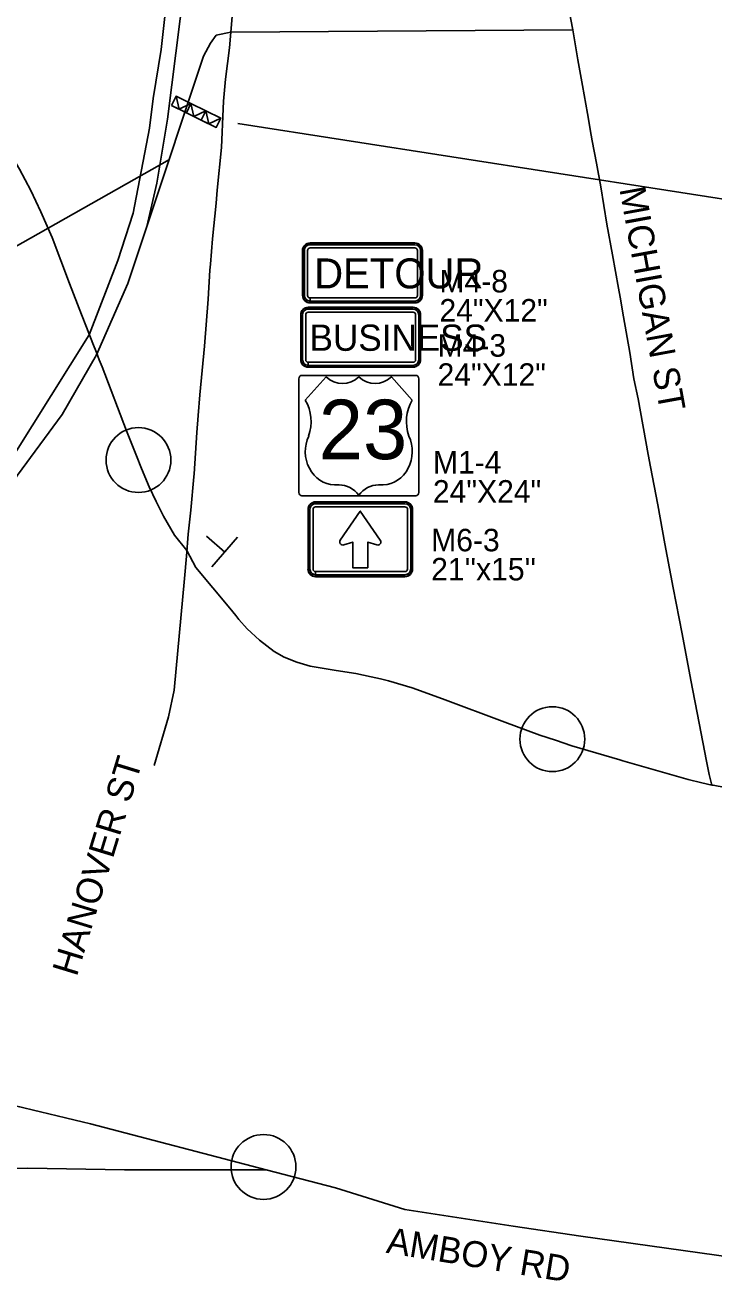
# Model space of a CAD drawing. Extents: x 886234 to 968767, y 455416 to 684046.
# Drawn here: x 911620 to 914607, y 478415 to 483857 of the extents above; entities that cross this region are included whole.
import ezdxf

# ---------------------------------------------------------------- set-up
doc = ezdxf.new("R2010")
doc.units = 0
for name, color, linetype in [('TC DEV BARRICADE', 7, 'Continuous'), ('TC DEV SIGN', 7, 'Continuous'), ('TC DEV SIGN BLACK 239', 7, 'Continuous'), ('TC DEV SIGN BLACK ZERO', 7, 'Continuous'), ('TC DEV SIGN ORANGE', 7, 'Continuous'), ('TC DEV SIGN WHITE', 7, 'Continuous'), ('TC LABEL TEXT', 7, 'Continuous')]:
    doc.layers.add(name, color=color, linetype=linetype)

msp = doc.modelspace()

# ---------------------------------------------------------------- linework, layer by layer
at = {"layer": 'TC DEV BARRICADE'}
for p, q in [((912254.7, 483508.6), (912274.5, 483549)), ((912274.5, 483549), (912287.6, 483492.5)), ((912287.6, 483492.5), (912339.2, 483517.3)), ((912339.2, 483517.3), (912319.4, 483476.9)), ((912319.4, 483476.9), (912339.2, 483517.3)), ((912339.2, 483517.3), (912352.2, 483460.9)), ((912287.6, 483492.5), (912254.7, 483508.6)), ((912319.4, 483476.9), (912287.6, 483492.5)), ((912287.6, 483492.5), (912287.6, 483492.5)), ((912287.6, 483492.5), (912287.6, 483492.5)), ((912352.2, 483460.9), (912319.4, 483476.9)), ((912352.2, 483460.9), (912403.9, 483485.7)), ((912384.1, 483445.2), (912352.2, 483460.9)), ((912352.2, 483460.9), (912352.2, 483460.9)), ((912352.2, 483460.9), (912352.2, 483460.9)), ((912403.9, 483485.7), (912384.1, 483445.2)), ((912384.1, 483445.2), (912403.9, 483485.7)), ((912403.9, 483485.7), (912416.9, 483429.2)), ((912416.9, 483429.2), (912384.1, 483445.2)), ((912416.9, 483429.2), (912468.5, 483454)), ((912448.7, 483413.6), (912416.9, 483429.2)), ((912416.9, 483429.2), (912416.9, 483429.2)), ((912416.9, 483429.2), (912416.9, 483429.2)), ((912468.5, 483454), (912448.7, 483413.6))]:
    msp.add_line(p, q, dxfattribs=at)
for points in [[(912254.7, 483508.6), (912274.5, 483549), (912339.2, 483517.3), (912319.4, 483476.9)], [(912274.5, 483549), (912287.6, 483492.5), (912339.2, 483517.3)], [(912319.4, 483476.9), (912339.2, 483517.3), (912403.9, 483485.7), (912384.1, 483445.2)], [(912339.2, 483517.3), (912352.2, 483460.9), (912403.9, 483485.7)], [(912384.1, 483445.2), (912403.9, 483485.7), (912468.5, 483454), (912448.7, 483413.6)], [(912403.9, 483485.7), (912416.9, 483429.2), (912468.5, 483454)]]:
    msp.add_lwpolyline(points, close=True, dxfattribs=at)
at = {"layer": 'TC DEV SIGN'}
for p, q in [((912485.5, 481573.7), (912406.2, 481643)), ((912429.6, 481509.8), (912541.3, 481637.6))]:
    msp.add_line(p, q, dxfattribs=at)
at = {"layer": 'TC DEV SIGN BLACK 239'}
for p, q in [((912823.2, 482602), (912823.2, 482407)), ((912836.7, 482602), (912836.7, 482407)), ((913302.6, 482626.4), (912847.6, 482626.4)), ((913302.6, 482612.9), (912847.6, 482612.9)), ((913313.4, 482407), (913313.4, 482602)), ((913327, 482407), (913327, 482602)), ((912847.6, 482382.6), (912847.6, 482396.2)), ((912847.7, 482396.2), (913302.6, 482396.2)), ((912847.7, 482396.2), (912847.7, 482382.6)), ((912847.7, 482382.6), (913302.6, 482382.6)), ((912807.3, 482324.9), (912807.3, 481832)), ((913314.2, 482339.3), (912820.4, 482339.3)), ((912925.7, 482332.5), (912925.7, 482332.5)), ((913067, 482332.5), (913067, 482332.5)), ((913327.3, 481832), (913327.3, 482324.9)), ((913299.1, 482232.2), (913299.1, 482232.2)), ((912849.7, 482076.2), (912849.3, 482076.2)), ((913284.6, 482076.2), (913284.3, 482076.2)), ((912981.3, 481864.4), (912961.2, 481864.5)), ((913172.8, 481864.5), (913152.6, 481864.4)), ((912820.4, 481817.5), (913314.2, 481817.5)), ((913267.4, 481783), (912879.8, 481783)), ((913067, 481819.9), (913067, 481819.9)), ((912855, 481758.3), (912855, 481499.9)), ((912868.8, 481758.3), (912868.8, 481499.9)), ((913267.4, 481769.3), (912879.8, 481769.3)), ((913278.3, 481499.9), (913278.3, 481758.3)), ((913292.1, 481499.9), (913292.1, 481758.3)), ((912879.7, 481475.1), (912879.7, 481488.9)), ((912879.9, 481488.9), (913267.3, 481488.9)), ((912879.9, 481488.9), (912879.9, 481475.1)), ((912879.9, 481475.1), (913267.3, 481475.1))]:
    msp.add_line(p, q, dxfattribs=at)
for points in [[(912807.3, 481832), (912807.3, 482324.9)], [(912820.4, 482339.3), (913314.2, 482339.3)], [(912834.9, 482232.2), (912834.9, 482232.2), (912925.7, 482332.5)], [(913208.3, 482332.5), (913208.3, 482332.5), (913299.1, 482232.2)], [(913327.3, 482324.9), (913327.3, 481832)], [(913314.2, 481817.5), (912820.4, 481817.5)], [(913160.3, 481624.5), (913073.5, 481750.8), (912986.9, 481624.5)], [(913160.3, 481624.5), (913073.5, 481750.8), (912986.9, 481624.5)], [(913160.3, 481624.5), (913073.5, 481750.8), (912986.9, 481624.5)], [(913001.7, 481604.4), (913040.6, 481616.7), (913040.6, 481505.9), (913106.5, 481505.9)], [(913001.7, 481604.4), (913040.6, 481616.7), (913040.6, 481505.9), (913106.5, 481505.9)], [(913001.7, 481604.4), (913040.6, 481616.7), (913040.6, 481505.9), (913106.5, 481505.9)], [(913106.5, 481505.9), (913106.5, 481616.7), (913145.4, 481604.4)], [(913106.5, 481505.9), (913106.5, 481616.7), (913145.4, 481604.4)], [(913106.5, 481505.9), (913106.5, 481616.7), (913145.4, 481604.4)]]:
    msp.add_lwpolyline(points, dxfattribs=at)
for centre, start, end in [((912997.7, 481617), 145.5508, 287.601), ((912997.7, 481617), 145.5508, 287.601), ((912997.7, 481617), 145.5508, 287.601), ((913149.4, 481617), 252.399, 34.4492), ((913149.4, 481617), 252.399, 34.4492), ((913149.4, 481617), 252.399, 34.4492)]:
    msp.add_arc(centre, 13.2, start, end, dxfattribs=at)
for centre, major_axis, ratio, start_param, end_param in [((912847.6, 482602), (24.4, 0), 0.999865, 1.570796, 3.141593), ((912847.6, 482602), (10.8, 0), 0.999865, 1.570796, 3.141593), ((913302.6, 482602), (24.4, 0), 0.999865, 0, 1.570796), ((913302.6, 482602), (10.8, 0), 0.999865, 0, 1.570796), ((912847.6, 482407), (24.4, 0), 0.999865, 3.141593, 4.712389), ((912847.6, 482407), (10.8, 0), 0.999865, 3.141593, 4.712389), ((913302.6, 482407), (24.4, 0), 0.999865, 4.712389, 6.283185), ((913302.6, 482407), (10.8, 0), 0.999865, 4.712389, 6.283185), ((912820.4, 482324.9), (0, -14.5), 0.905624, 3.141593, 4.712389), ((912820.4, 482324.9), (0, -14.5), 0.905624, 3.141593, 4.712389), ((912996.3, 482427), (0, -122.6), 0.905624, 5.593452, 6.972919), ((913137.6, 482427), (0, -122.6), 0.905624, 5.593452, 6.972919), ((913314.2, 482324.9), (0, 14.5), 0.905624, 4.712389, 6.283185), ((913314.2, 482324.9), (0, 14.5), 0.905624, 4.712389, 6.283185), ((912709.1, 482139.1), (0, -167.1), 0.905624, 1.184601, 2.161129), ((913424.8, 482139.1), (0, -167.1), 0.905624, 4.122057, 5.098584), ((912966.1, 482009.3), (0, 144.9), 0.905624, 1.091068, 3.104197), ((913167.9, 482009.3), (0, 144.9), 0.905624, 3.178989, 5.192118), ((912820.4, 481832), (0, -14.5), 0.905624, 4.712389, 6.283185), ((912820.4, 481832), (0, -14.5), 0.905624, 4.712389, 6.283185), ((912981.3, 481741.9), (0, 122.6), 0.905624, 5.402164, 6.283185), ((913152.6, 481741.9), (0, -122.6), 0.905624, 3.141593, 4.022614), ((913314.2, 481832), (0, 14.5), 0.905624, 3.141593, 4.712389), ((913314.2, 481832), (0, 14.5), 0.905624, 3.141593, 4.712389), ((912879.8, 481758.3), (24.7, 0), 0.999865, 1.570796, 3.141593), ((913267.4, 481758.3), (24.7, 0), 0.999865, 0, 1.570796), ((912879.8, 481758.3), (11, 0), 0.999865, 1.570796, 3.141593), ((913267.4, 481758.3), (11, 0), 0.999865, 0, 1.570796), ((912879.7, 481499.9), (24.7, 0), 0.999865, 3.141593, 4.712389), ((912879.7, 481499.9), (11, 0), 0.999865, 3.141593, 4.712389), ((913267.3, 481499.9), (24.7, 0), 0.999865, 4.712389, 6.283185), ((913267.3, 481499.9), (11, 0), 0.999865, 4.712389, 6.283185)]:
    msp.add_ellipse(centre, major_axis=major_axis, ratio=ratio, start_param=start_param, end_param=end_param, dxfattribs=at)
at = {"layer": 'TC DEV SIGN BLACK ZERO'}
for p, q in [((912823, 482880.7), (912823, 482685.7)), ((912824.4, 482880.7), (912824.4, 482685.7)), ((912824.4, 482880.7), (912824.4, 482880.7)), ((912831.1, 482880.7), (912831.1, 482685.7)), ((912844.7, 482880.7), (912844.7, 482685.7)), ((913310.6, 482913.2), (912855.5, 482913.2)), ((912855.5, 482911.8), (912855.5, 482911.8)), ((913310.6, 482911.8), (912855.5, 482911.8)), ((913310.6, 482905), (912855.5, 482905)), ((913310.6, 482891.5), (912855.5, 482891.5)), ((913310.6, 482911.8), (913310.6, 482911.8)), ((913321.4, 482685.7), (913321.4, 482880.7)), ((913335, 482685.7), (913335, 482880.7)), ((913341.7, 482880.7), (913341.7, 482880.7)), ((913341.7, 482685.7), (913341.7, 482880.7)), ((913343.1, 482685.7), (913343.1, 482880.7)), ((912824.4, 482685.7), (912824.4, 482685.7)), ((912855.5, 482661.3), (912855.5, 482674.8)), ((912855.5, 482653.2), (912855.5, 482654.5)), ((912855.5, 482654.5), (912855.5, 482654.5)), ((912855.5, 482654.5), (913310.6, 482654.5)), ((912855.5, 482654.5), (912855.5, 482653.2)), ((912855.5, 482653.2), (913310.6, 482653.2)), ((912855.6, 482674.8), (913310.6, 482674.8)), ((912855.6, 482674.8), (912855.6, 482661.3)), ((912855.6, 482661.3), (913310.6, 482661.3)), ((913310.6, 482654.5), (913310.6, 482654.5)), ((913341.7, 482685.7), (913341.7, 482685.7)), ((912815, 482602), (912815, 482407)), ((912816.4, 482602), (912816.4, 482407)), ((912816.4, 482602), (912816.4, 482602)), ((913302.6, 482634.5), (912847.6, 482634.5)), ((912847.6, 482633.2), (912847.6, 482633.2)), ((913302.6, 482633.2), (912847.6, 482633.2)), ((913302.6, 482633.2), (913302.6, 482633.2)), ((913333.8, 482602), (913333.8, 482602)), ((913333.8, 482407), (913333.8, 482602)), ((913335.1, 482407), (913335.1, 482602)), ((912816.4, 482407), (912816.4, 482407)), ((912847.6, 482374.5), (912847.6, 482375.9)), ((912847.6, 482375.9), (912847.6, 482375.9)), ((912847.6, 482375.9), (913302.6, 482375.9)), ((912847.6, 482375.9), (912847.6, 482374.5)), ((912847.6, 482374.5), (913302.6, 482374.5)), ((913302.6, 482375.9), (913302.6, 482375.9)), ((913333.8, 482407), (913333.8, 482407)), ((913267.4, 481791.2), (912879.8, 481791.2)), ((912879.8, 481789.9), (912879.8, 481789.9)), ((913267.4, 481789.9), (912879.8, 481789.9)), ((913267.4, 481789.9), (913267.4, 481789.9)), ((912846.8, 481758.3), (912846.8, 481499.9)), ((912848.2, 481758.3), (912848.1, 481499.9)), ((912848.2, 481758.3), (912848.2, 481758.3)), ((913298.9, 481758.3), (913299, 481758.3)), ((913298.9, 481499.9), (913299, 481758.3)), ((913300.3, 481499.9), (913300.3, 481758.3)), ((912848.2, 481499.9), (912848.1, 481499.9)), ((912879.7, 481466.9), (912879.7, 481468.3)), ((912879.7, 481468.3), (912879.7, 481468.3)), ((912879.8, 481468.3), (913267.3, 481468.3)), ((912879.8, 481468.3), (912879.8, 481466.9)), ((912879.8, 481466.9), (913267.3, 481466.9)), ((913267.3, 481468.3), (913267.3, 481468.3)), ((913298.9, 481499.9), (913298.9, 481499.9))]:
    msp.add_line(p, q, dxfattribs=at)
for centre, major_axis, start_param, end_param in [((912855.5, 482880.7), (32.5, 0), 1.570796, 3.141593), ((912855.5, 482880.7), (31.2, 0), 1.570796, 3.141593), ((912855.5, 482880.7), (24.4, 0), 1.570796, 3.141593), ((912855.5, 482880.7), (10.8, 0), 1.570796, 3.141593), ((913310.6, 482880.7), (32.5, 0), 0, 1.570796), ((913310.6, 482880.7), (31.2, 0), 0, 1.570796), ((913310.6, 482880.7), (24.4, 0), 0, 1.570796), ((913310.6, 482880.7), (10.8, 0), 0, 1.570796), ((912855.5, 482685.7), (32.5, 0), 3.141593, 4.712389), ((912855.5, 482685.7), (31.2, 0), 3.141593, 4.712389), ((912855.5, 482685.7), (24.4, 0), 3.141593, 4.712389), ((912855.5, 482685.7), (10.8, 0), 3.141593, 4.712389), ((913310.6, 482685.7), (24.4, 0), 4.712389, 6.283185), ((913310.6, 482685.7), (10.8, 0), 4.712389, 6.283185), ((913310.6, 482685.7), (32.5, 0), 4.712389, 6.283185), ((913310.6, 482685.7), (31.2, 0), 4.712389, 6.283185), ((912847.6, 482602), (32.5, 0), 1.570796, 3.141593), ((912847.6, 482602), (31.2, 0), 1.570796, 3.141593), ((913302.6, 482602), (32.5, 0), 0, 1.570796), ((913302.6, 482602), (31.2, 0), 0, 1.570796), ((912847.6, 482407), (32.5, 0), 3.141593, 4.712389), ((912847.6, 482407), (31.2, 0), 3.141593, 4.712389), ((913302.6, 482407), (32.5, 0), 4.712389, 6.283185), ((913302.6, 482407), (31.2, 0), 4.712389, 6.283185), ((912879.8, 481758.3), (33, 0), 1.570796, 3.141593), ((912879.8, 481758.3), (31.6, 0), 1.570796, 3.141593), ((913267.4, 481758.3), (33, 0), 0, 1.570796), ((913267.4, 481758.3), (31.6, 0), 0, 1.570796), ((912879.7, 481499.9), (33, 0), 3.141593, 4.712389), ((912879.7, 481499.9), (31.6, 0), 3.141593, 4.712389), ((913267.3, 481499.9), (33, 0), 4.712389, 6.283185), ((913267.3, 481499.9), (31.6, 0), 4.712389, 6.283185)]:
    msp.add_ellipse(centre, major_axis=major_axis, ratio=0.999865, start_param=start_param, end_param=end_param, dxfattribs=at)
at = {"layer": 'TC DEV SIGN ORANGE'}
for p, q in [((912823, 482880.7), (912823, 482685.7)), ((913310.6, 482913.2), (912855.5, 482913.2)), ((913343.1, 482685.7), (913343.1, 482880.7)), ((912855.5, 482653.2), (913310.6, 482653.2))]:
    msp.add_line(p, q, dxfattribs=at)
for centre, start_param, end_param in [((912855.5, 482880.7), 1.570796, 3.141593), ((913310.6, 482880.7), 0, 1.570796), ((912855.5, 482685.7), 3.141593, 4.712389), ((913310.6, 482685.7), 4.712389, 6.283185)]:
    msp.add_ellipse(centre, major_axis=(32.5, 0), ratio=0.999865, start_param=start_param, end_param=end_param, dxfattribs=at)
at = {"layer": 'TC DEV SIGN WHITE'}
for p, q in [((912815, 482602), (912815, 482407)), ((913302.6, 482634.5), (912847.6, 482634.5)), ((913335.1, 482407), (913335.1, 482602)), ((912847.6, 482374.5), (913302.6, 482374.5)), ((912834.9, 482232.2), (912925.7, 482332.5)), ((912925.7, 482332.5), (912834.9, 482232.2)), ((913208.3, 482332.5), (913299.1, 482232.2)), ((913299.1, 482232.2), (913208.3, 482332.5)), ((912849.3, 482076.2), (912849.7, 482076.2)), ((912961.2, 481864.5), (912981.3, 481864.4)), ((913152.6, 481864.4), (913172.8, 481864.5)), ((913267.4, 481791.2), (912879.8, 481791.2)), ((913067, 481819.9), (913067, 481819.9)), ((912846.8, 481758.3), (912846.8, 481499.9)), ((913300.3, 481499.9), (913300.3, 481758.3)), ((912879.7, 481466.9), (913267.3, 481466.9))]:
    msp.add_line(p, q, dxfattribs=at)
for points in [[(913067, 482332.5), (913067, 482332.5)], [(913284.3, 482076.2), (913284.6, 482076.2)]]:
    msp.add_lwpolyline(points, dxfattribs=at)
for centre, major_axis, ratio, start_param, end_param in [((912847.6, 482602), (32.5, 0), 0.999865, 1.570796, 3.141593), ((913302.6, 482602), (32.5, 0), 0.999865, 0, 1.570796), ((912847.6, 482407), (32.5, 0), 0.999865, 3.141593, 4.712389), ((913302.6, 482407), (32.5, 0), 0.999865, 4.712389, 6.283185), ((912996.3, 482427), (0, -122.6), 0.905624, 5.593452, 6.972919), ((912996.3, 482427), (0, -122.6), 0.905624, 5.593452, 6.972919), ((913137.6, 482427), (0, -122.6), 0.905624, 5.593452, 6.972919), ((913137.6, 482427), (0, -122.6), 0.905624, 5.593452, 6.972919), ((912709.1, 482139.1), (0, -167.1), 0.905624, 1.184601, 2.161129), ((912709.1, 482139.1), (0, -167.1), 0.905624, 1.184601, 2.161129), ((913424.8, 482139.1), (0, -167.1), 0.905624, 4.122057, 5.098584), ((913424.8, 482139.1), (0, -167.1), 0.905624, 4.122057, 5.098584), ((912966.1, 482009.3), (0, 144.9), 0.905624, 1.091068, 3.104197), ((912966.1, 482009.3), (0, 144.9), 0.905624, 1.091068, 3.104197), ((913167.9, 482009.3), (0, 144.9), 0.905624, 3.178989, 5.192118), ((913167.9, 482009.3), (0, 144.9), 0.905624, 3.178989, 5.192118), ((912981.3, 481741.9), (0, 122.6), 0.905624, 5.402164, 6.283185), ((912981.3, 481741.9), (0, 122.6), 0.905624, 5.402164, 6.283185), ((913152.6, 481741.9), (0, -122.6), 0.905624, 3.141593, 4.022614), ((913152.6, 481741.9), (0, -122.6), 0.905624, 3.141593, 4.022614), ((912879.8, 481758.3), (33, 0), 0.999865, 1.570796, 3.141593), ((913267.4, 481758.3), (33, 0), 0.999865, 0, 1.570796), ((912879.7, 481499.9), (33, 0), 0.999865, 3.141593, 4.712389), ((913267.3, 481499.9), (33, 0), 0.999865, 4.712389, 6.283185)]:
    msp.add_ellipse(centre, major_axis=major_axis, ratio=ratio, start_param=start_param, end_param=end_param, dxfattribs=at)
at = {"layer": 'TC LABEL TEXT'}
msp.add_line((912511.6, 483826.1), (913995.7, 483836.7), dxfattribs=at)
for points in [[(912358, 484936.1), (912341.1, 484792.9), (912257.8, 484181.3), (912210.6, 483750.9), (912175.4, 483539.6), (912159.7, 483410.5), (912089.3, 483042.6), (912022, 482836.7), (911897.7, 482514.4)], [(911322.1, 481382.7), (911387.5, 481557.6), (911446.7, 481674.6), (911514.6, 481792.8), (911587.6, 481906.1), (911780.4, 482170), (911929, 482428.3), (912065.9, 482737.4), (912148, 482983.9), (912191, 483171.8), (912238, 483449.6), (912401, 484743.1), (912426, 484903.2)], [(912539.3, 484152.2), (912529.8, 484039.8), (912517.5, 483893.8), (912505.8, 483758.5), (912489.7, 483622.4), (912481, 483528.2), (912479.4, 483494.8)], [(913961.4, 484029.4), (913970.8, 483964.1), (913995.7, 483836.7), (914016.2, 483706.2), (914036.8, 483595.3), (914058.8, 483473.9), (914075.3, 483379.7), (914079.7, 483355.8)], [(912148, 482983.9), (912393.4, 483722.3), (912423.4, 483778.8), (912448.7, 483814.1), (912511.6, 483826.1)], [(911362.8, 483596.9), (911389.8, 483557.6), (911509.9, 483376.3), (911596.4, 483233.2), (911645.5, 483139.8), (911688.8, 483048.1), (911737.4, 482936.5), (911812.7, 482738.1), (911864.8, 482602.7), (911886.3, 482547.5), (911913.6, 482477.7), (911929, 482438.2), (911941.1, 482407.1), (911941.6, 482407.1), (911953.8, 482376.7), (912059.8, 482099.5), (912102.5, 481991), (912124.7, 481936.4)], [(912479.4, 483494.8), (912471.4, 483326.9), (912453.4, 483141.8), (912448.1, 483085.9), (912433.3, 482930.3), (912423.9, 482821)], [(915982.5, 482924.3), (915790.6, 482925.1), (912542.1, 483430.9)], [(914079.7, 483355.8), (914097.7, 483258.4), (914116.4, 483156.4), (914143, 482994.8), (914166.6, 482861.1), (914193.1, 482717.6), (914200.2, 482678)], [(910020.4, 482211.2), (910359.3, 482208.9), (912246.4, 483274.4)], [(912423.9, 482821), (912421.6, 482794.8), (912413.2, 482669.8), (912398.2, 482466), (912377.4, 482254.9), (912370.5, 482165.6)], [(914200.2, 482678), (914215.2, 482593.6), (914242.3, 482438.9), (914260.3, 482324), (914278.1, 482237.5), (914322.4, 481996.8)], [(911897.7, 482514.4), (911484.4, 481858.3), (911373.7, 481661.3), (911240.3, 481390.2), (911205.5, 481289.6), (911154.6, 481133), (911002.1, 480420.8), (910927.8, 480107.8), (910857.4, 479931.7), (910783.1, 479775.2), (910708.8, 479661.7), (910607.1, 479548.2), (910474.2, 479419.1), (910282.5, 479258.6), (910076.6, 479115.6)], [(912370.5, 482165.6), (912364.9, 482091.5), (912353.2, 481912.3)], [(914322.4, 481996.8), (914331.8, 481942.3), (914364.2, 481777.8), (914394.8, 481609.9), (914404.9, 481555.9)], [(912124.7, 481936.4), (912157.5, 481855.8), (912188.2, 481792.7), (912220.9, 481728.5), (912267.8, 481646.8), (912321.9, 481580.8)], [(912353.2, 481912.3), (912352.3, 481899.1), (912338.8, 481755.8), (912327.4, 481651.8), (912319.8, 481556.3)], [(912319.8, 481556.3), (912311.4, 481458.3), (912266.9, 480974.5), (912241.3, 480859.5), (912180, 480648.8)], [(912321.9, 481580.8), (912360.5, 481506.7), (912508.3, 481331.1), (912534.4, 481298.1)], [(914404.9, 481555.9), (914430.7, 481419.2), (914468.9, 481219.2), (914506.3, 481018.3), (914543, 480832.5), (914574.4, 480667.1), (914586.1, 480610.2), (914598.5, 480564)], [(912534.4, 481298.1), (912547.3, 481281.8), (912582.4, 481241.6), (912637.1, 481191.1), (912700.2, 481143.2), (912743, 481118.8), (912797.8, 481096.1), (912856.7, 481079.1), (912969.6, 481060), (913054.2, 481047.5), (913121.4, 481032.8), (913160.7, 481023.9), (913196.5, 481015.7), (913298.3, 480984.9), (913429.3, 480936.9), (913699.6, 480836.3), (913852.1, 480779.7), (913920.1, 480757.8), (913990.4, 480734.1), (914199.6, 480673.1)], [(914199.6, 480673.1), (914212.1, 480669.4), (914495.7, 480587.5), (914553.9, 480573.9), (914598.5, 480564)], [(914598.5, 480564), (914603.6, 480562.9), (914655.3, 480553.9), (914861.9, 480529.3)], [(912664.9, 478897), (911903.4, 479095.2), (911505.2, 479191.7), (911346.3, 479231.2), (911127.3, 479278.2), (910865.2, 479309.5), (910775.3, 479309.5)], [(909449.5, 478444.7), (910001.6, 478664.7), (910482, 478804.7), (911088.2, 478894.7), (911631.2, 478904.1), (912050.9, 478897), (912664.9, 478897)], [(917373.4, 478846.5), (917359.4, 478843.3), (917240.7, 478816.1), (916841.4, 478712.4), (916313, 478645.8), (916107.7, 478621), (915665.3, 478522.1), (914968.5, 478497.4), (914844.8, 478494.9), (914030, 478609.4), (913736.7, 478652.9), (913266.8, 478724.7), (912966, 478818.7), (912664.9, 478897)]]:
    msp.add_lwpolyline(points, dxfattribs=at)
for centre in [(912111.5, 481972.3), (912111.5, 481972.3), (913906.4, 480762.8), (913906.4, 480762.8), (912653.7, 478908.9), (912653.7, 478908.9)]:
    msp.add_circle(centre, 140.6, dxfattribs=at)

# ---------------------------------------------------------------- texts
at = {"layer": 'TC DEV SIGN BLACK 239'}
for s, height, p in [('BUSINESS', 113.75, (912853.8, 482445.7)), ('23', 257.71, (912893.7, 481976.1))]:
    msp.add_text(s, height=height, rotation=360, dxfattribs=at).set_placement(p)
at = {"layer": 'TC DEV SIGN BLACK ZERO'}
for s, height, p in [('DETOUR', 130, (912873.6, 482716.2)), ('M4-8', 97.5, (913416.7, 482698.7)), ('24"X12"', 97.5, (913416.7, 482572.6)), ('M4-3', 97.5, (913408.7, 482420.1)), ('24"X12"', 97.5, (913408.7, 482294)), ('M1-4', 97.5, (913388.5, 481913.9)), ('24"X24"', 97.5, (913388.5, 481787.8)), ('M6-3', 97.5, (913380.9, 481576.8)), ("21''x15''", 97.5, (913380.9, 481450.7))]:
    msp.add_text(s, height=height, rotation=360, dxfattribs=at).set_placement(p)
at = {"layer": 'TC LABEL TEXT'}
for s, rotation, p in [('MICHIGAN ST', 280.3462, (914196.8, 483147.3)), ('HANOVER ST', 73.015, (911843.9, 479730.2)), ('AMBOY RD', 350.7417, (913182.3, 478537.4))]:
    msp.add_text(s, height=112.5, rotation=rotation, dxfattribs=at).set_placement(p)

doc.saveas('drawing.dxf')
